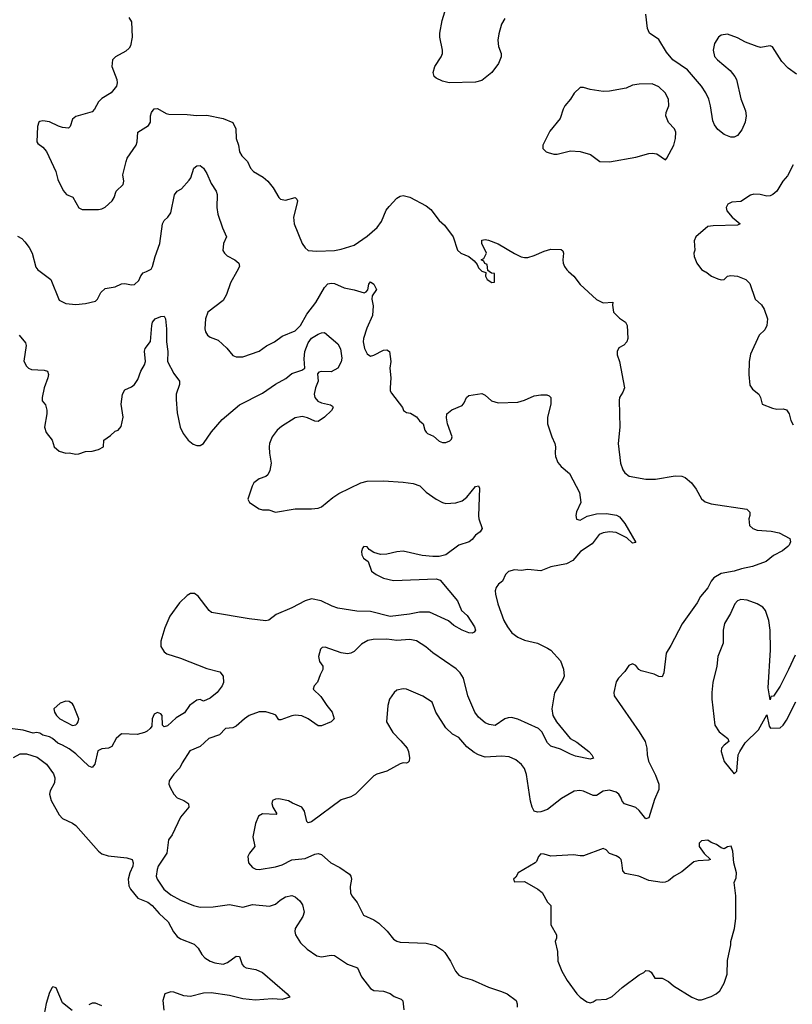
# Model space of a CAD drawing. Header units: inches. Extents: x 1384664 to 1536621, y 460766 to 646467.
# Tile 262 of 488: x 1491808 to 1496525, y 505527 to 511536. Entities that reach past the tile are written whole.
import ezdxf

# ---------------------------------------------------------------- set-up
doc = ezdxf.new("R2010")
doc.units = ezdxf.units.IN
doc.header["$MEASUREMENT"] = 0
doc.layers.add('B4590', color=7, linetype='Continuous')
doc.layers.add('B4591', color=7, linetype='Continuous')

msp = doc.modelspace()

# ---------------------------------------------------------------- linework, layer by layer
at = {"layer": 'B4590', "color": 5}
for points, elevation in [([(1491932.6, 510000), (1491999.1, 509950), (1492050, 509824.7), (1492090, 509804), (1492150, 509797.1), (1492210, 509803), (1492270, 509818), (1492283.7, 509830), (1492303.6, 509870), (1492330, 509894.9), (1492390, 509906.4), (1492430, 509923.1), (1492450, 509925.3), (1492490, 509916.9), (1492510, 509920.3), (1492535.9, 509944.1), (1492548.2, 509971.8), (1492562.4, 509990), (1492582.7, 510000)], 740), ([(1493133.9, 510000), (1493095.6, 509930), (1493070, 509859.3), (1493050, 509822), (1492957.3, 509750), (1492942, 509710), (1492938, 509650), (1492943, 509630), (1492954.8, 509610), (1492970, 509599.1), (1493019.2, 509579.2), (1493072.1, 509532.1), (1493110, 509487.3), (1493130, 509478), (1493170, 509479.3), (1493270, 509513), (1493315.1, 509544.9), (1493363.7, 509570), (1493410, 509604.6), (1493490, 509637.4), (1493521.5, 509670), (1493561, 509739), (1493616.2, 509810), (1493670, 509901.6), (1493690, 509924.2), (1493710, 509928.9), (1493730, 509925.5), (1493790, 509898.5), (1493850, 509887.5), (1493910.5, 509869.5), (1493924.2, 509875.8), (1493933, 509887), (1493938.9, 509921.1), (1493950, 509935.8), (1493970, 509922.6), (1493986.9, 509890), (1493960.3, 509850), (1493958.2, 509830), (1493966.5, 509790), (1493961.8, 509730), (1493926.7, 509653.3), (1493906.5, 509590), (1493905.4, 509570), (1493913.1, 509530), (1493930, 509497.3), (1493950, 509482.8), (1493970, 509488), (1494030, 509519.5), (1494050, 509522), (1494066.8, 509510), (1494073.4, 509450), (1494068.5, 509410), (1494073.7, 509350), (1494069, 509289), (1494070.5, 509270), (1494077.3, 509257.3), (1494146, 509170), (1494152, 509150), (1494170, 509138), (1494194.4, 509134.4), (1494230, 509111.3), (1494248, 509088), (1494271.3, 509070), (1494280.7, 509030), (1494290, 509018.8), (1494298.8, 509010), (1494334.6, 508994.6), (1494370, 508963.8), (1494390, 508955.5), (1494410, 508956.3), (1494433.8, 508966.2), (1494443.7, 508976.3), (1494449.2, 508990.8), (1494420.9, 509070), (1494414, 509106), (1494415.3, 509130), (1494446, 509154), (1494510, 509182), (1494522.4, 509197.6), (1494536, 509230), (1494550, 509242), (1494630, 509254), (1494650, 509244), (1494689, 509209), (1494730, 509197.8), (1494850, 509202.6), (1494890, 509213.2), (1494950, 509240.2), (1494990, 509247.2), (1495026.2, 509246.2), (1495040.7, 509240.7), (1495050.6, 509230.6), (1495050.4, 509190.4), (1495030.4, 509110), (1495030.6, 509070), (1495057, 508990), (1495075.3, 508950), (1495080.3, 508930), (1495076.3, 508890), (1495079.1, 508870), (1495094.2, 508834.2), (1495114, 508810), (1495165.5, 508765.5), (1495224.9, 508650), (1495234, 508590), (1495207.9, 508532.1), (1495204, 508510), (1495208.2, 508488.2), (1495230, 508482), (1495273.2, 508506.8), (1495330, 508519.5), (1495390, 508522), (1495451.5, 508511.5), (1495470, 508502.4), (1495502, 508462), (1495570, 508346), (1495550, 508341.7), (1495514.4, 508374.4), (1495450, 508405.8), (1495410, 508409.9), (1495370, 508405), (1495346.5, 508393.5), (1495303.3, 508336.7), (1495232.7, 508290), (1495184.9, 508235.1), (1495145.5, 508214.5), (1495050, 508197.1), (1494990, 508172.7), (1494910, 508181.5), (1494870, 508174.7), (1494830, 508178), (1494791.8, 508168.2), (1494774.9, 508150), (1494756.3, 508110), (1494730.8, 508090), (1494716.3, 508070), (1494710.5, 508050), (1494712.7, 508030), (1494727.1, 507970), (1494763.5, 507870), (1494785.8, 507830), (1494813.7, 507793.7), (1494850, 507768.1), (1494890.2, 507750.2), (1494970, 507730.2), (1495030, 507700.2), (1495050, 507687.6), (1495110, 507623.1), (1495128.7, 507571.3), (1495131.4, 507530), (1495124.6, 507510), (1495072.5, 507427.5), (1495057.6, 507330), (1495062.7, 507290), (1495085.4, 507250), (1495169.5, 507149.5), (1495210, 507126), (1495283.1, 507070), (1495300.3, 507050), (1495310.6, 507029.4), (1495290, 507022.4), (1495201.9, 507041.9), (1495170, 507053.1), (1495110, 507083.9), (1495050, 507102), (1495030, 507123.1), (1494995.2, 507190), (1494975.3, 507210), (1494850, 507267.5), (1494810, 507277.3), (1494790, 507275.3), (1494770, 507268.7), (1494710, 507227.8), (1494674.2, 507234.2), (1494650, 507245.6), (1494610, 507279.6), (1494587.6, 507310), (1494543.2, 507410), (1494516.8, 507516.8), (1494497.1, 507550), (1494473.4, 507573.4), (1494331.2, 507671.2), (1494288.6, 507708.6), (1494230, 507744.7), (1494190, 507752.8), (1494110, 507747.1), (1494050, 507756.1), (1493966.1, 507753.9), (1493933.6, 507746.4), (1493895.1, 507724.9), (1493850, 507680.7), (1493830, 507669.6), (1493810, 507665.6), (1493770, 507671.6), (1493673.2, 507706.8), (1493655.5, 507704.5), (1493644.7, 507695.3), (1493632.7, 507650), (1493638.8, 507618.8), (1493658.8, 507590), (1493658.8, 507570), (1493642, 507538), (1493627.1, 507492.9), (1493606, 507470), (1493598.8, 507450), (1493646, 507406), (1493682.3, 507350), (1493716.5, 507310), (1493728.2, 507270), (1493710, 507251.8), (1493650, 507225.6), (1493630, 507226), (1493569.5, 507270), (1493530, 507288.4), (1493490, 507291), (1493470, 507287.6), (1493402.4, 507262.4), (1493390, 507263.7), (1493371.3, 507291.3), (1493357.7, 507297.7), (1493310, 507311), (1493270, 507311), (1493210, 507289.6), (1493180.5, 507270), (1493130, 507223.7), (1493110, 507215.1), (1493064.7, 507210), (1493028.5, 507171.5), (1492962.8, 507150), (1492910, 507099.5), (1492846.8, 507073.2), (1492799.5, 507000.5), (1492785.5, 506970), (1492749, 506931), (1492720.5, 506890), (1492719.3, 506870), (1492726, 506850), (1492748.4, 506810), (1492770, 506787.2), (1492810.2, 506770.2), (1492834.5, 506754.5), (1492839.3, 506750), (1492840.4, 506730), (1492790.3, 506670), (1492739.2, 506560.8), (1492717.1, 506530), (1492705.5, 506450), (1492654.4, 506370), (1492646.4, 506350), (1492642.2, 506310), (1492647.1, 506290), (1492687.1, 506230), (1492730, 506195.4), (1492790, 506163.2), (1492870, 506129.1), (1492910, 506120.7), (1492990, 506122.4), (1493090, 506135.9), (1493170, 506120.3), (1493230, 506135.3), (1493333.1, 506126.9), (1493370, 506137.6), (1493397.4, 506162.6), (1493430, 506182.8), (1493470, 506190.3), (1493490, 506182.6), (1493517.5, 506157.5), (1493534.2, 506134.2), (1493545.7, 506090), (1493536.7, 506063.3), (1493490.3, 505990), (1493487.9, 505972.1), (1493492.9, 505950), (1493522, 505902), (1493563.2, 505863.2), (1493623.1, 505823.1), (1493650, 505815.8), (1493710, 505826.5), (1493730, 505824.9), (1493810, 505771.7), (1493870, 505750.4), (1493894.4, 505694.4), (1493950, 505623.8), (1493970, 505610.4), (1494030, 505608.2), (1494070, 505592.7), (1494094, 505574), (1494137.5, 505557.5), (1494147.5, 505547.5), (1494153.7, 505493.7)], 740), ([(1495158.7, 510000), (1495190.4, 509970), (1495230, 509920.4), (1495330, 509829.1), (1495370, 509808.8), (1495430, 509811), (1495426.8, 509793.2), (1495434.3, 509750), (1495470, 509713.7), (1495506, 509690), (1495517.3, 509670), (1495520.4, 509590), (1495514.9, 509570), (1495496, 509550), (1495466.4, 509533.6), (1495455.5, 509510), (1495456.4, 509490), (1495470.4, 509450), (1495500.9, 509290), (1495490, 509262), (1495470.3, 509230), (1495468.1, 509211.9), (1495473.1, 509050), (1495461.1, 508950), (1495475.9, 508830), (1495489.5, 508789.5), (1495502.3, 508770), (1495530, 508750.3), (1495630, 508731.8), (1495690, 508732.8), (1495810, 508751.3), (1495850, 508750.2), (1495870, 508742.6), (1495910, 508708.7), (1495937.8, 508670), (1495970, 508612.7), (1495992.5, 508592.5), (1496030, 508580.3), (1496247.9, 508547.9), (1496266.8, 508530), (1496266.8, 508510), (1496260.7, 508490), (1496264, 508450), (1496284.9, 508430), (1496310, 508420.7), (1496395.3, 508415.3), (1496445.1, 508405.1), (1496510.6, 508370), (1496513.4, 508350), (1496506.8, 508330), (1496498.8, 508321.2), (1496465.8, 508294.2), (1496410, 508266), (1496366, 508230), (1496281.8, 508198.2), (1496214.6, 508185.4), (1496171, 508170), (1496090, 508156.5), (1496045.3, 508130), (1496029.1, 508110), (1496010, 508068.3), (1495964.7, 508015.3), (1495943.3, 507976.7), (1495851.7, 507848.3), (1495784.1, 507715.9), (1495754.8, 507670), (1495740.5, 507550), (1495730, 507525.2), (1495710, 507526.6), (1495681.6, 507541.6), (1495602.9, 507562.9), (1495588.7, 507570), (1495570, 507594), (1495550, 507604), (1495526.2, 507593.8), (1495502.5, 507557.5), (1495463.4, 507516.6), (1495450, 507495.3), (1495435.5, 507430), (1495437.1, 507410), (1495590.8, 507190), (1495626.5, 507130), (1495637.6, 507090), (1495638.8, 507050), (1495647.7, 507010), (1495690, 506924.7), (1495710.3, 506870), (1495710, 506838), (1495683.4, 506776.6), (1495650, 506666), (1495630, 506658.9), (1495589.5, 506709.5), (1495570, 506727.1), (1495499.6, 506750), (1495485.7, 506765.7), (1495478.5, 506790), (1495465.1, 506810), (1495450, 506822.2), (1495410, 506834.2), (1495370, 506827.4), (1495330, 506801.1), (1495310, 506802.2), (1495250, 506828.7), (1495228.2, 506831.8), (1495193.1, 506826.9), (1495116, 506784), (1495030, 506715.1), (1494990, 506701.3), (1494970, 506699.6), (1494950, 506706.6), (1494937, 506730), (1494926.4, 506766.4), (1494903, 506930), (1494890, 506965.2), (1494871.1, 506991.1), (1494838, 507018), (1494796.3, 507036.3), (1494750, 507041.4), (1494650, 507036.2), (1494610, 507048.7), (1494582.8, 507062.8), (1494538, 507098), (1494490, 507155.6), (1494450, 507176.2), (1494410, 507214), (1494349.6, 507310), (1494326, 507370), (1494270, 507407.3), (1494170, 507449.6), (1494150, 507453), (1494110, 507444.5), (1494093.4, 507430), (1494064.9, 507390), (1494054.9, 507350), (1494048.5, 507250), (1494086.1, 507186.1), (1494135.6, 507135.6), (1494172.8, 507090), (1494182.3, 507070), (1494188.3, 507031.7), (1494184.9, 507010), (1494177.2, 507002.8), (1494170, 506998.4), (1494150, 507001.6), (1494130, 506995.1), (1494050, 506949.6), (1493988.8, 506931.2), (1493970, 506920.9), (1493858.8, 506810), (1493830, 506794), (1493770, 506775.1), (1493590, 506640.5), (1493570, 506635.1), (1493561.7, 506641.7), (1493546, 506706), (1493530, 506729.3), (1493473.8, 506753.8), (1493450, 506769.3), (1493390, 506781.2), (1493370, 506779), (1493352, 506770), (1493347.3, 506752.7), (1493354, 506730), (1493378, 506690), (1493374, 506686), (1493290.5, 506689.5), (1493265.1, 506674.9), (1493247.7, 506630), (1493230.7, 506550), (1493244, 506490), (1493210.4, 506449.6), (1493200.5, 506430), (1493205.5, 506390), (1493230, 506361.6), (1493250, 506352.7), (1493270, 506350.4), (1493370, 506366), (1493410, 506378.5), (1493470, 506408), (1493550, 506416), (1493610, 506443.1), (1493630, 506446.7), (1493650, 506441.3), (1493708, 506390), (1493761.8, 506361.8), (1493822, 506322), (1493830.3, 506310), (1493833.1, 506290), (1493825.7, 506245.7), (1493827.7, 506207.7), (1493834.9, 506190), (1493867.5, 506147.5), (1493907.3, 506070), (1493970, 506042.6), (1494001.7, 506021.7), (1494052.4, 505972.4), (1494090, 505923.7), (1494110, 505911.6), (1494130, 505906.5), (1494290, 505900.9), (1494346.4, 505886.4), (1494390, 505857.1), (1494403, 505843), (1494437.4, 505790), (1494469.3, 505729.3), (1494490, 505705.3), (1494513.3, 505693.3), (1494570, 505676.5), (1494670, 505632.3), (1494750, 505605.8), (1494783.8, 505590), (1494839.1, 505550), (1494846, 505530), (1494846, 505510)], 760), ([(1494636, 510000), (1494654, 509994), (1494652, 509970), (1494662, 509950), (1494690, 509932), (1494706, 509934), (1494706, 509986), (1494688.4, 509988.4), (1494673.6, 510000)], 760), ([(1495990.5, 510000), (1495996.7, 509996.7), (1496031, 509970), (1496070, 509953.4), (1496090, 509948.2), (1496109.2, 509950.8), (1496130, 509971), (1496150, 509974.8), (1496190, 509970.7), (1496241, 509950), (1496264.9, 509924.9), (1496298.7, 509830), (1496336.7, 509796.7), (1496353.4, 509770), (1496373.4, 509710), (1496370.3, 509670), (1496357.4, 509642.6), (1496322, 509610), (1496270, 509495.3), (1496262.3, 509450), (1496259, 509370), (1496265.3, 509305.3), (1496281.7, 509281.7), (1496321, 509250), (1496331, 509230), (1496341, 509190), (1496404.8, 509164.8), (1496430, 509159.5), (1496470, 509161.1), (1496490, 509154), (1496505.7, 509130), (1496516, 509090), (1496530, 509063.8)], 780), ([(1491804.4, 509610), (1491843.6, 509563.6), (1491847.3, 509547.3), (1491832.5, 509452.5), (1491850, 509422), (1491862, 509410), (1491881.1, 509401.1), (1491956.5, 509396.5), (1491977.3, 509390), (1491983.7, 509370), (1491980.3, 509350), (1491958, 509290), (1491945.3, 509230), (1491944.9, 509210), (1491965.1, 509185.1), (1491972.8, 509152.8), (1491973.5, 509130), (1491958.5, 509050), (1491970, 509017.6), (1492005.5, 508970), (1492018.8, 508930), (1492050, 508903), (1492090, 508890.5), (1492110, 508892.7), (1492150, 508884), (1492170, 508885.5), (1492210, 508901.6), (1492250, 508902.4), (1492290, 508913), (1492319, 508930), (1492321.2, 508970), (1492362.2, 508997.8), (1492390, 509024), (1492410, 509031), (1492427.3, 509052.7), (1492440.5, 509110), (1492427.4, 509190), (1492435.1, 509250), (1492450, 509276.3), (1492490, 509295.5), (1492510, 509310.5), (1492530, 509340.7), (1492546.9, 509390), (1492571, 509430), (1492576, 509450), (1492570, 509512), (1492575.1, 509530), (1492607.2, 509572.8), (1492614, 509670), (1492619.5, 509690), (1492635.3, 509710), (1492670, 509724), (1492690, 509726), (1492699.1, 509710), (1492704.9, 509650), (1492704.9, 509570), (1492712.2, 509510), (1492710.3, 509450), (1492750, 509375.8), (1492783.1, 509330), (1492783.6, 509310), (1492764.2, 509250), (1492762.6, 509217.4), (1492770, 509136), (1492787.9, 509050), (1492805.4, 509010), (1492836.2, 508970), (1492866.4, 508946.4), (1492890, 508937.5), (1492910, 508938), (1492929.6, 508950), (1492979.9, 509020.1), (1493043.6, 509096.4), (1493150, 509185.5), (1493290, 509256.5), (1493369.1, 509310.9), (1493433, 509347), (1493470, 509376), (1493530, 509397.4), (1493549.6, 509410), (1493545.6, 509465.6), (1493548.2, 509510), (1493570, 509564.5), (1493590, 509592.6), (1493630, 509617.1), (1493650, 509625.3), (1493670, 509627.3), (1493750, 509557.3), (1493766.6, 509526.6), (1493775.1, 509470), (1493770, 509447.2), (1493750.3, 509409.7), (1493710, 509386.6), (1493650, 509388.6), (1493634.6, 509385.4), (1493625.8, 509374.2), (1493631, 509330), (1493614.7, 509290), (1493606.5, 509250), (1493610.3, 509230), (1493628.5, 509208.5), (1493650, 509197.6), (1493706, 509186), (1493717.3, 509177.3), (1493721.3, 509170), (1493712.2, 509150), (1493668.7, 509110), (1493630, 509083.9), (1493610, 509084.8), (1493565.5, 509105.5), (1493533.6, 509113.6), (1493490, 509105.5), (1493407.1, 509052.9), (1493379.8, 509030), (1493349.1, 508990), (1493333.6, 508950), (1493331.2, 508928.8), (1493332.2, 508890), (1493343.2, 508830), (1493335.5, 508784.5), (1493322.3, 508757.7), (1493311.7, 508748.3), (1493270, 508734.5), (1493238.3, 508710), (1493226.5, 508690), (1493201.6, 508610), (1493210.4, 508590), (1493270, 508551.3), (1493290, 508545.4), (1493330, 508544.2), (1493370.4, 508530.4), (1493489, 508551), (1493590, 508550.4), (1493630, 508554.9), (1493650, 508563.7), (1493719.1, 508620.9), (1493755.7, 508644.3), (1493890, 508708.7), (1493930, 508719.3), (1494030, 508720.8), (1494150, 508714), (1494210, 508704.4), (1494250.3, 508690.3), (1494290, 508653.4), (1494350.3, 508610.3), (1494389, 508589), (1494410, 508583.1), (1494470, 508587.4), (1494510, 508599.5), (1494538.3, 508621.7), (1494590, 508686.4), (1494610, 508691), (1494616.3, 508676.3), (1494608.7, 508508.7), (1494610.4, 508490.4), (1494631, 508430), (1494618.8, 508410), (1494590, 508389.5), (1494570, 508363.6), (1494553, 508350), (1494490, 508329.6), (1494409, 508271), (1494370, 508259.1), (1494330, 508259.8), (1494266.3, 508266.3), (1494150, 508291.5), (1494110, 508287.4), (1494050, 508273.5), (1494010, 508272.6), (1493970, 508283.7), (1493942.6, 508302.6), (1493930, 508318), (1493910, 508320.9), (1493901.6, 508310), (1493895.5, 508290), (1493896.3, 508270), (1493907.3, 508250), (1493936, 508230), (1493956, 508170), (1493984, 508150), (1494030, 508127.8), (1494090, 508113.1), (1494350, 508123.7), (1494375.3, 508115.3), (1494482, 507990), (1494506, 507930), (1494539.3, 507899.3), (1494584.4, 507830), (1494590.4, 507810), (1494582, 507798), (1494570, 507792.3), (1494550, 507793.6), (1494510, 507809.7), (1494458.6, 507838.6), (1494426.9, 507866.9), (1494310, 507919.4), (1494250, 507921.1), (1494188.2, 507908.2), (1494070, 507892.9), (1493950, 507924.4), (1493866.3, 507926.3), (1493750, 507945.4), (1493716.5, 507956.5), (1493649.6, 507990), (1493590, 508002.1), (1493551.7, 507990), (1493470, 507945.7), (1493374.4, 507905.6), (1493328.8, 507871.2), (1493310, 507868.2), (1493210, 507878.7), (1492978.5, 507918.5), (1492964.2, 507930), (1492898.6, 508018.6), (1492874.6, 508034.6), (1492850, 508033.9), (1492830, 508021.2), (1492782.8, 507977.2), (1492724.3, 507895.7), (1492695.1, 507824.9), (1492670, 507742.7), (1492670, 507711), (1492690, 507677.1), (1492706.6, 507666.6), (1492790, 507639.6), (1492950, 507575.5), (1493030, 507556.3), (1493050.4, 507530), (1493052.2, 507490), (1493043.7, 507470), (1493013.4, 507430), (1492970, 507394.5), (1492930, 507376.2), (1492910, 507387), (1492890, 507383.6), (1492845.3, 507350), (1492814.7, 507305.3), (1492764.1, 507275.9), (1492710, 507227.2), (1492690, 507219.5), (1492679.5, 507230), (1492678.9, 507290), (1492670, 507300.5), (1492650, 507308), (1492630, 507296.9), (1492617.8, 507270), (1492614.7, 507225.3), (1492605.3, 507210), (1492586, 507194), (1492570, 507185.1), (1492526, 507174), (1492430, 507176.8), (1492397.6, 507150), (1492370, 507100.5), (1492350, 507089.7), (1492310, 507085.1), (1492285.5, 507074.5), (1492267, 506993), (1492250, 506972.3), (1492230, 506980.5), (1492150, 507055.6), (1492110, 507085.1), (1492070, 507109.3), (1492040.5, 507120.5), (1492008.7, 507150), (1491990, 507159.3), (1491949.5, 507169.5), (1491930, 507181.2), (1491910, 507185.2), (1491890, 507181.2), (1491830, 507199.3), (1491677.7, 507217.7)], 720), ([(1496542.8, 507657.2), (1496501.3, 507570), (1496450, 507468.7), (1496410, 507408), (1496394, 507406), (1496390, 507386), (1496378, 507458), (1496392.6, 507690), (1496389.7, 507809.7), (1496381.1, 507870), (1496362, 507930), (1496344.2, 507950), (1496310, 507972), (1496250, 507993.5), (1496210, 507998), (1496190, 507989.5), (1496174.4, 507970), (1496148.1, 507911.9), (1496110.5, 507850), (1496102.4, 507810), (1496103.8, 507730), (1496070.3, 507649.7), (1496063.8, 507590), (1496040.3, 507490), (1496033.4, 507430), (1496034, 507390), (1496052.4, 507230), (1496078.4, 507190), (1496131, 507150), (1496138, 507130), (1496110, 507109.3), (1496093.4, 507090), (1496090.6, 507070), (1496108.2, 507008.2), (1496170, 506934), (1496186, 506950), (1496194, 507050), (1496204, 507070), (1496238, 507122), (1496318.9, 507201.1), (1496370, 507294), (1496384.7, 507224.7), (1496391.6, 507211.6), (1496450, 507214.8), (1496470, 507231), (1496490, 507261), (1496547.6, 507372.4)], 780), ([(1491770, 507033), (1491810, 507054.9), (1491850, 507056), (1491914.9, 507034.9), (1491971.8, 506991.8), (1492014.1, 506934.1), (1492022.8, 506910), (1492020.7, 506879.3), (1491993.7, 506830), (1491989.1, 506810), (1492001.1, 506770), (1492050, 506682.6), (1492070, 506660.3), (1492130, 506633.1), (1492150, 506619.1), (1492290, 506460.8), (1492310, 506445.3), (1492347.6, 506432.4), (1492461.7, 506421.7), (1492494, 506410), (1492501, 506390), (1492497.8, 506370), (1492480.1, 506330), (1492470.1, 506290), (1492474.8, 506250), (1492484.8, 506230), (1492530, 506174.5), (1492590.1, 506150.1), (1492617.4, 506130), (1492660.2, 506080.2), (1492713.6, 506030), (1492746.3, 505970), (1492770, 505940.3), (1492790, 505926.3), (1492874.2, 505894.2), (1492897, 505870), (1492919.3, 505830), (1492939.3, 505810), (1492970.2, 505790.2), (1492999.1, 505779.1), (1493050, 505772.2), (1493077.7, 505782.3), (1493130, 505820.3), (1493150, 505818), (1493166.3, 505770), (1493177.4, 505757.4), (1493190, 505749), (1493250, 505739.7), (1493290, 505720.7), (1493440.7, 505590), (1493458, 505570), (1493410, 505556.9), (1493350, 505560.9), (1493248.5, 505551.5), (1493170, 505559.8), (1493090, 505581.7), (1492977.8, 505597.8), (1492930, 505595.9), (1492850, 505575.5), (1492810, 505579.4), (1492750, 505600.6), (1492730, 505603.1), (1492693.4, 505590), (1492681.6, 505550), (1492688.9, 505491.1)], 720), ([(1492128.7, 505488.7), (1492070, 505535.6), (1492030, 505627.8), (1492025.2, 505630), (1492010, 505633.8), (1492007.1, 505630), (1491990, 505599.1), (1491970, 505531.1), (1491939.2, 505370)], 720), ([(1492310, 505516.9), (1492270, 505533), (1492250, 505533), (1492230, 505523.5)], 720)]:
    msp.add_lwpolyline(points, dxfattribs=dict(at, elevation=elevation))
for points, elevation in [([(1492090, 507376.9), (1492055.3, 507364.7), (1492016, 507330), (1492020.5, 507310), (1492032, 507290), (1492052.7, 507270), (1492130, 507229.1), (1492150, 507232.9), (1492158.7, 507241.3), (1492166, 507250), (1492169.7, 507270), (1492136.4, 507350), (1492130, 507360.7), (1492110, 507375.1)], 720), ([(1496010, 506528.7), (1495970, 506525.2), (1495957.3, 506510), (1495956.4, 506490), (1495987, 506447), (1496024.7, 506410), (1496014.2, 506405.8), (1495950, 506403.1), (1495924.2, 506395.8), (1495850, 506335.6), (1495804, 506310), (1495770, 506280.7), (1495748.6, 506271.4), (1495730, 506269.6), (1495650, 506281.6), (1495588, 506310), (1495504.7, 506324.7), (1495490, 506342), (1495485.1, 506390), (1495479.5, 506410), (1495470, 506420.9), (1495450, 506433.6), (1495410, 506446.6), (1495389.2, 506470), (1495370, 506476.9), (1495250, 506433.6), (1495230, 506432.3), (1495190, 506439.6), (1495050, 506431.8), (1495010, 506444.2), (1494990, 506445.1), (1494974.9, 506430), (1494962.4, 506397.6), (1494954.8, 506390), (1494852, 506330), (1494838, 506302), (1494822, 506290), (1494830, 506274), (1494890, 506276), (1494972, 506230), (1494998, 506210), (1495031.1, 506151.1), (1495050.7, 506130.7), (1495051.1, 506011.1), (1495084.7, 505950), (1495084.7, 505930), (1495078, 505910), (1495092, 505850), (1495094, 505790), (1495118, 505730), (1495150, 505672), (1495210, 505591), (1495230, 505570.8), (1495270, 505542.8), (1495290, 505536), (1495310, 505542), (1495326.6, 505553.4), (1495390, 505557.6), (1495426.1, 505573.9), (1495487, 505630), (1495590, 505706), (1495618.7, 505721.3), (1495630, 505734), (1495651.1, 505731.1), (1495663.6, 505723.6), (1495686, 505686), (1495730, 505686), (1495770, 505666), (1495800.5, 505640.5), (1495911, 505570), (1495950, 505553.4), (1495970, 505553.4), (1496030, 505574.4), (1496059.3, 505590), (1496082, 505610), (1496110, 505656), (1496127, 505710), (1496130, 505794), (1496149.2, 505890), (1496149.3, 505910), (1496172.7, 505990), (1496180.9, 506050), (1496180.4, 506190), (1496169.6, 506270), (1496181.5, 506298.5), (1496183.6, 506330), (1496168, 506390), (1496162.5, 506462.5), (1496152.1, 506492.1), (1496130, 506489), (1496110, 506475.3), (1496090, 506482), (1496063.2, 506503.2), (1496030, 506515.3)], 780)]:
    msp.add_lwpolyline(points, close=True, dxfattribs=dict(at, elevation=elevation))
at = {"layer": 'B4591', "color": 5}
for points, elevation in [([(1494770, 511542.7), (1494750, 511508.7), (1494733.1, 511450), (1494728, 511410), (1494731.5, 511371.5), (1494747, 511330), (1494747.2, 511310), (1494731.7, 511268.3), (1494690, 511214.3), (1494630, 511164.7), (1494590, 511153.6), (1494429.7, 511149.7), (1494390, 511159.7), (1494350, 511179.6), (1494338.4, 511190), (1494332.9, 511212.9), (1494342, 511250), (1494381.6, 511310), (1494389.6, 511330), (1494389.6, 511350), (1494373, 511430), (1494373, 511453), (1494386.4, 511530), (1494411, 511610)], 760), ([(1492474.8, 511550), (1492490, 511522), (1492495.5, 511430), (1492484.1, 511375.9), (1492477.3, 511362.7), (1492456.7, 511343.3), (1492394, 511310), (1492375.5, 511290), (1492370.4, 511250), (1492400.7, 511170), (1492402.8, 511150), (1492398.8, 511130), (1492366.8, 511090), (1492310, 511054.5), (1492290, 511034.5), (1492264.4, 510990), (1492250, 510974), (1492150, 510945.2), (1492130.6, 510929.4), (1492116.3, 510883.7), (1492106, 510874), (1492070, 510877.6), (1492045.1, 510885.1), (1491990, 510913), (1491950, 510919.3), (1491930, 510915.3), (1491924.7, 510910), (1491916, 510884), (1491912, 510790), (1491919.6, 510779.6), (1491950, 510758), (1491972.4, 510732.4), (1492028.4, 510610), (1492041.5, 510561.5), (1492073.8, 510493.8), (1492094.8, 510470), (1492131.9, 510451.9), (1492170, 510387.3), (1492190, 510378), (1492290, 510377.1), (1492310, 510381.6), (1492330, 510392.7), (1492372, 510430), (1492384.5, 510450), (1492397.2, 510490), (1492439.5, 510530), (1492442.9, 510550), (1492438.4, 510590), (1492458.7, 510670), (1492465.1, 510690), (1492518.2, 510770), (1492525, 510790), (1492529.6, 510850), (1492593.6, 510890), (1492607.3, 510910), (1492606, 510950), (1492612.7, 510970), (1492630, 510991), (1492650, 510994), (1492702.8, 510962.8), (1492718.3, 510958.3), (1492830, 510956.9), (1492890, 510950.3), (1492950, 510954), (1493050, 510933.1), (1493109, 510909), (1493127.4, 510870), (1493129.3, 510810), (1493143.1, 510770), (1493150.4, 510730), (1493164.4, 510704.4), (1493198, 510670), (1493217, 510630), (1493235.3, 510610), (1493294.7, 510574.7), (1493323.8, 510550), (1493355.9, 510510), (1493390, 510450.4), (1493401.1, 510441.1), (1493430, 510433.7), (1493490, 510450.4), (1493499.9, 510439.9), (1493504, 510430), (1493500.5, 510410), (1493479.1, 510330), (1493483, 510290), (1493533, 510170), (1493550, 510142.8), (1493570, 510128), (1493623.1, 510123.1), (1493730, 510126.9), (1493770, 510134.9), (1493850, 510160.5), (1493930, 510214), (1493990, 510267), (1494016.5, 510303.5), (1494046.3, 510373.7), (1494063.5, 510396.5), (1494110, 510445.7), (1494130, 510458.4), (1494150, 510462), (1494190, 510451.8), (1494290, 510399.1), (1494318.1, 510378.1), (1494370, 510310.4), (1494402, 510282), (1494454, 510210), (1494482, 510130), (1494502, 510110), (1494550, 510091.3), (1494583.6, 510063.6), (1494602, 510042), (1494610, 510022), (1494630, 510002), (1494636, 510000)], 760), ([(1496550, 511202.6), (1496499.3, 511239.3), (1496461.6, 511281.6), (1496404, 511370), (1496390, 511376.2), (1496330, 511367), (1496310, 511372), (1496239.7, 511399.7), (1496190, 511425.1), (1496130, 511446.6), (1496090, 511440.9), (1496074.8, 511430), (1496050.8, 511390), (1496042.8, 511350), (1496050, 511312), (1496067.7, 511290), (1496146.6, 511226.6), (1496174, 511190), (1496184, 511170), (1496210, 511052), (1496238.9, 510978.9), (1496242.6, 510950), (1496237.6, 510910), (1496216.1, 510863.9), (1496190, 510829.3), (1496170, 510819.3), (1496150, 510819.3), (1496110, 510836), (1496070, 510866), (1496050, 510893.2), (1496039.4, 510919.4), (1496025.8, 511010), (1496014.6, 511050), (1495996.5, 511090), (1495971.4, 511130), (1495884.5, 511230), (1495796.7, 511290), (1495757.4, 511337.4), (1495710, 511414.7), (1495654.1, 511454.1), (1495641.8, 511481.8), (1495630, 511569.2)], 760), ([(1492582.7, 510000), (1492610, 510013.4), (1492619.8, 510030), (1492634.5, 510090), (1492663.5, 510170), (1492679.7, 510290), (1492689.7, 510310), (1492711.6, 510330), (1492730, 510356.3), (1492752.7, 510467.3), (1492769.3, 510490), (1492795.4, 510504.6), (1492843.5, 510556.5), (1492852.8, 510570), (1492871.2, 510628.8), (1492890, 510643.8), (1492910, 510646), (1492930.2, 510630.2), (1492950, 510597.3), (1492976.5, 510536.5), (1493007.2, 510490), (1493014, 510470), (1493012.1, 510390), (1493016.8, 510350), (1493045.7, 510265.7), (1493070.4, 510210), (1493053, 510170), (1493048.3, 510128.3), (1493058.8, 510110), (1493075.3, 510095.3), (1493120.7, 510070), (1493145.5, 510050), (1493150.3, 510030), (1493133.9, 510000)], 740), ([(1496530.8, 510650), (1496496.7, 510583.3), (1496467.3, 510550), (1496431, 510490), (1496406, 510470), (1496390, 510460.9), (1496370, 510459.5), (1496329.5, 510469.5), (1496290, 510471.8), (1496270, 510464.5), (1496210, 510427), (1496156.8, 510423.2), (1496131.3, 510410), (1496122, 510390), (1496124.7, 510370), (1496157.3, 510330), (1496206, 510290), (1496190, 510280.9), (1496041.2, 510278.8), (1496010, 510273.3), (1495936, 510210), (1495925.4, 510185.4), (1495930.8, 510130), (1495924.7, 510110), (1495926, 510090), (1495942, 510050), (1495970.5, 510010.5), (1495990.5, 510000)], 780), ([(1491795.3, 510215.3), (1491820.3, 510200.3), (1491839.7, 510179.7), (1491865.1, 510145.1), (1491883.2, 510110), (1491906.5, 510026.5), (1491919.3, 510010), (1491932.6, 510000)], 740), ([(1494673.6, 510000), (1494666, 510006), (1494662, 510042), (1494647.3, 510047.3), (1494642, 510062), (1494626, 510070), (1494642, 510078), (1494658, 510110), (1494628.7, 510170), (1494630, 510191), (1494650, 510194), (1494670, 510190.6), (1494730, 510167.7), (1494830, 510108.5), (1494870, 510088.7), (1494890, 510084.9), (1494910, 510085.3), (1494950, 510096.5), (1495010, 510123.1), (1495050, 510135.3), (1495114.2, 510134.2), (1495124.9, 510124.9), (1495128, 510110), (1495124.2, 510070), (1495127, 510050), (1495134.4, 510030), (1495149.1, 510009.1), (1495158.7, 510000)], 760)]:
    msp.add_lwpolyline(points, dxfattribs=dict(at, elevation=elevation))
at = {"layer": 'B4591', "color": 5, "elevation": 780}
msp.add_lwpolyline([(1495670, 511145.1), (1495590, 511143), (1495550, 511136.9), (1495510, 511118.7), (1495410, 511099.6), (1495370, 511098.4), (1495290, 511109.3), (1495250, 511122.7), (1495230, 511121.2), (1495193.2, 511086.8), (1495170.6, 511050), (1495136.3, 511010), (1495125.5, 510990), (1495108.1, 510931.9), (1495044.5, 510855.5), (1495002, 510770), (1495002, 510750), (1495022, 510730), (1495035.3, 510724.7), (1495070, 510716), (1495090, 510716), (1495170, 510736), (1495230, 510731), (1495292.8, 510712.8), (1495350, 510671), (1495410, 510667.7), (1495570, 510696.5), (1495650, 510719.6), (1495670, 510721.5), (1495697, 510717), (1495750, 510681), (1495759, 510690), (1495802, 510770), (1495811.8, 510810), (1495814, 510850), (1495806, 510870), (1495770, 510909.3), (1495752, 510950), (1495755.1, 510970), (1495772, 511010), (1495769.6, 511050), (1495749.6, 511090), (1495710, 511126)], close=True, dxfattribs=at)

doc.saveas('drawing.dxf')
